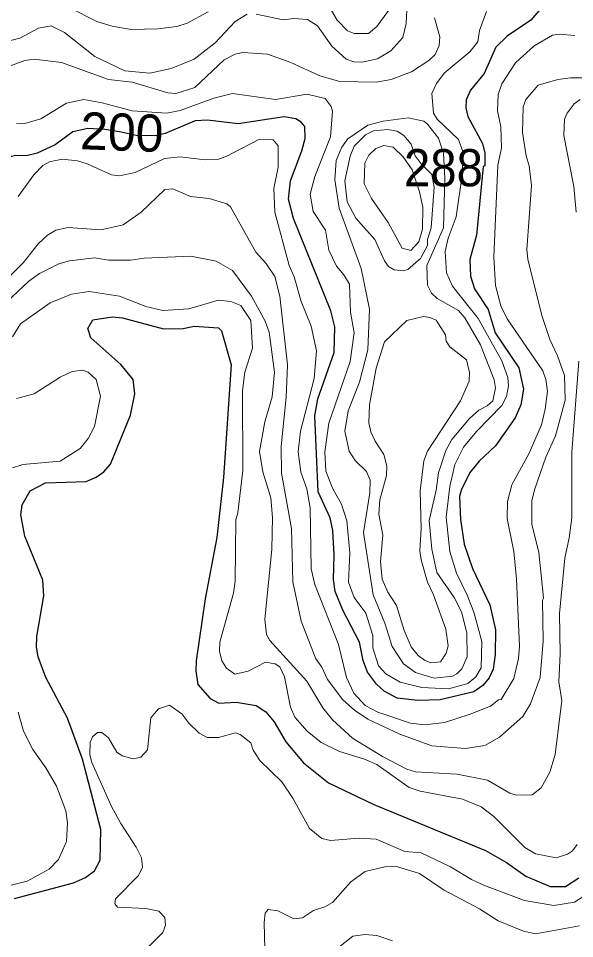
# Model space of a CAD drawing. Extents: x 673.6 to 698.9, y 7012 to 7040.1.
# Drawn here: x 680.255 to 681.449, y 7032.142 to 7034.12 of the extents above; entities that cross this region are included whole.
import ezdxf
from ezdxf.enums import TextEntityAlignment as Align

# ---------------------------------------------------------------- set-up
doc = ezdxf.new("R2010")
doc.units = 0
doc.header["$LTSCALE"] = 0.032
doc.layers.add('1', color=7, linetype='Continuous', lineweight=25)
doc.layers.add('2', color=7, linetype='Continuous', lineweight=13)
doc.layers.add('21', color=7, linetype='Continuous')
doc.layers.add('61', color=7, linetype='Continuous')

msp = doc.modelspace()

# ---------------------------------------------------------------- linework, layer by layer
at = {"layer": '1'}
for points in [[(680.2945, 7033.8302), (680.271, 7033.825), (680.2489, 7033.8257), (680.237, 7033.8226), (680.2286, 7033.8138), (680.2252, 7033.7815), (680.2099, 7033.7528), (680.1852, 7033.737), (680.1679, 7033.7214), (680.1598, 7033.6996), (680.162, 7033.6769), (680.1582, 7033.6558), (680.1387, 7033.6346), (680.1195, 7033.6353), (680.0933, 7033.6587), (680.0513, 7033.7696), (680.0173, 7033.834), (679.9837, 7033.9231), (679.9491, 7033.9905), (679.9415, 7034.0131), (679.9281, 7034.0942), (679.9124, 7034.1426)], [(681.3734, 7034.137), (681.3556, 7034.1161), (681.3045, 7034.0816), (681.2806, 7034.0586), (681.2552, 7034.002), (681.2257, 7033.9657), (681.2164, 7033.9449), (681.2156, 7033.9276), (681.2199, 7033.9093), (681.2513, 7033.8513), (681.2566, 7033.8307), (681.2566, 7033.8035), (681.2533, 7033.8015), (681.2386, 7033.6541), (681.2246, 7033.6019), (681.2257, 7033.5659), (681.2342, 7033.5388), (681.2641, 7033.4945), (681.2791, 7033.4441), (681.3298, 7033.3688), (681.3398, 7033.3234), (681.3343, 7033.2896), (681.3216, 7033.2613), (681.2796, 7033.2013), (681.2441, 7033.1681), (681.225, 7033.1444), (681.2067, 7033.1079), (681.2025, 7033.0924), (681.2047, 7033.0432), (681.2123, 7032.9896), (681.23, 7032.9373), (681.2673, 7032.8593), (681.2796, 7032.8055), (681.2789, 7032.7529), (681.2746, 7032.7214), (681.2661, 7032.7026), (681.2526, 7032.6861), (681.2331, 7032.6722), (681.1604, 7032.6556), (681.1129, 7032.6539), (681.0681, 7032.6587), (681.0406, 7032.674), (681.0236, 7032.689), (681.0046, 7032.7144), (680.9952, 7032.7398), (680.987, 7032.7791), (680.9517, 7032.8479), (680.9348, 7032.8882), (680.9313, 7032.9139), (680.9328, 7032.967), (680.9303, 7033.0196), (680.924, 7033.0463), (680.8985, 7033.1027), (680.8911, 7033.2657), (680.8978, 7033.3021), (680.9326, 7033.4021), (680.9346, 7033.4571), (680.9255, 7033.4913), (680.8458, 7033.6902), (680.8345, 7033.7314), (680.8391, 7033.7712), (680.8637, 7033.8353), (680.8704, 7033.8619), (680.8697, 7033.8874), (680.8623, 7033.8969), (680.8504, 7033.9039), (680.8252, 7033.9086), (680.7266, 7033.8932), (680.6605, 7033.9013), (680.6342, 7033.8998), (680.5696, 7033.8724), (680.5517, 7033.8687), (680.5293, 7033.8676), (680.5074, 7033.8683), (680.4754, 7033.8758)], [(680.4754, 7033.8758), (680.4399, 7033.8813), (680.4036, 7033.8833), (680.3713, 7033.8765), (680.3335, 7033.8486), (680.2945, 7033.8302)], [(680.2459, 7032.2282), (680.373, 7032.2622), (680.3984, 7032.2733), (680.4178, 7032.2878), (680.43, 7032.3108), (680.4316, 7032.3762), (680.3921, 7032.5278), (680.3603, 7032.6157), (680.3132, 7032.7036), (680.2968, 7032.748), (680.2936, 7032.7686), (680.2943, 7032.7916), (680.3091, 7032.8791), (680.3068, 7032.9128), (680.2686, 7033.0073), (680.2599, 7033.0529), (680.2624, 7033.0747), (680.2797, 7033.1042), (680.3126, 7033.1216), (680.4, 7033.1249), (680.4215, 7033.1337), (680.4379, 7033.1451), (680.4523, 7033.1621), (680.4955, 7033.2674), (680.5047, 7033.313), (680.5012, 7033.3437), (680.4744, 7033.3762), (680.4098, 7033.4336), (680.4039, 7033.4534), (680.4142, 7033.4721), (680.4563, 7033.4789), (680.4785, 7033.4763), (680.566, 7033.4528), (680.6082, 7033.4535), (680.6323, 7033.4585), (680.6844, 7033.4552), (680.6912, 7033.4486), (680.7118, 7033.3754), (680.6954, 7033.1334), (680.6807, 7033.0044), (680.6559, 7032.8725), (680.6362, 7032.739), (680.6355, 7032.7176), (680.6401, 7032.688), (680.6667, 7032.6581), (680.6853, 7032.6484), (680.7225, 7032.6506), (680.7656, 7032.643), (680.7858, 7032.6292), (680.8039, 7032.6079), (680.8288, 7032.5649), (680.8672, 7032.5197), (680.9208, 7032.477), (681.0181, 7032.4306), (681.258, 7032.3312), (681.3031, 7032.3053), (681.3446, 7032.276), (681.3971, 7032.254), (681.4299, 7032.2541), (681.4585, 7032.2724)]]:
    msp.add_lwpolyline(points, dxfattribs=at)
at = {"layer": '2'}
for points in [[(680.976, 7034.0878), (680.9613, 7034.0934), (680.9393, 7034.1164), (680.9219, 7034.1456), (680.9038, 7034.1664), (680.879, 7034.1726)], [(681.0559, 7034.1459), (681.0248, 7034.1026), (681.0066, 7034.088), (680.976, 7034.0878)], [(680.1214, 7034.1322), (680.1503, 7034.0972), (680.1792, 7034.0793), (680.2107, 7034.0692), (680.2233, 7034.0691), (680.2576, 7034.0778), (680.2977, 7034.0993), (680.3247, 7034.1043), (680.3533, 7034.0899), (680.4188, 7034.0384), (680.4833, 7034.0072), (680.5372, 7034.0025), (680.5829, 7034.0125), (680.6318, 7034.0327), (680.6775, 7034.0676), (680.7202, 7034.1132), (680.746, 7034.1289)], [(680.6624, 7034.1344), (680.617, 7034.11), (680.5948, 7034.1024), (680.5539, 7034.0978), (680.4967, 7034.0962), (680.4557, 7034.1037), (680.4231, 7034.1135), (680.3635, 7034.1432)], [(680.7657, 7034.129), (680.8235, 7034.117)], [(680.9587, 7034.0328), (680.9751, 7034.0271), (680.9934, 7034.0263), (681.0261, 7034.0334), (681.0548, 7034.0503), (681.0805, 7034.0793), (681.0873, 7034.1094), (681.0887, 7034.1395)], [(681.2108, 7033.1982), (681.2389, 7033.2319), (681.2934, 7033.2881), (681.3035, 7033.3073), (681.3075, 7033.3301), (681.3058, 7033.3482), (681.2929, 7033.3841), (681.2423, 7033.4747), (681.1874, 7033.5446), (681.1745, 7033.5729), (681.1713, 7033.6187), (681.1776, 7033.6475), (681.1951, 7033.6932), (681.2085, 7033.7878), (681.209, 7033.834), (681.2002, 7033.86), (681.1542, 7033.9036), (681.1462, 7033.9162), (681.143, 7033.9585), (681.153, 7033.9804), (681.1693, 7034.0021), (681.2241, 7034.0479), (681.2414, 7034.07), (681.2452, 7034.0944), (681.26, 7034.1348)], [(681.1486, 7034.1211), (681.1597, 7034.0805), (681.1585, 7034.0619), (681.1496, 7034.0426), (681.1364, 7034.0293), (681.0992, 7034.0051), (681.0556, 7033.9891), (681.023, 7033.9827), (680.9453, 7033.9844), (680.9024, 7033.9964), (680.8399, 7034.0251), (680.7899, 7034.0431), (680.7366, 7034.0468), (680.7199, 7034.0431), (680.6963, 7034.0312), (680.6336, 7033.9714), (680.593, 7033.959), (680.5756, 7033.9599), (680.499, 7033.9827), (680.4478, 7033.9885), (680.3472, 7034.0256), (680.2886, 7034.0328), (680.2683, 7034.0296), (680.1845, 7033.999)], [(680.8235, 7034.117), (680.8464, 7034.12), (680.8753, 7034.1175), (680.8968, 7034.1043), (680.9282, 7034.0605), (680.9587, 7034.0328)], [(681.4503, 7034.083), (681.4165, 7034.0862), (681.4018, 7034.084), (681.3625, 7034.0613), (681.3227, 7034.0249), (681.2932, 7033.9793), (681.2856, 7033.9564), (681.2838, 7033.9215), (681.2911, 7033.8873), (681.2921, 7033.8412), (681.2847, 7033.8044), (681.276, 7033.6079), (681.2798, 7033.546), (681.2911, 7033.5023), (681.3043, 7033.4741), (681.381, 7033.3626), (681.3875, 7033.3442), (681.3915, 7033.3185), (681.3865, 7033.2802), (681.3781, 7033.2467), (681.3517, 7033.1858), (681.3149, 7033.1171), (681.3053, 7033.0819), (681.3044, 7033.0448), (681.3191, 7032.9744), (681.3248, 7032.9143), (681.3314, 7032.7707), (681.329, 7032.7443), (681.319, 7032.7013), (681.2914, 7032.6559), (681.2861, 7032.6553), (681.2685, 7032.6418), (681.2254, 7032.6241), (681.1702, 7032.6068), (681.1276, 7032.6013), (681.0969, 7032.6048), (681.027, 7032.6284), (680.9995, 7032.6432), (680.975, 7032.6697), (680.9591, 7032.7035), (680.9419, 7032.7739), (680.8911, 7032.9034), (680.8837, 7032.9367), (680.8811, 7033.0677), (680.8739, 7033.1086), (680.8616, 7033.1447), (680.8557, 7033.1881), (680.8604, 7033.233), (680.8901, 7033.3459), (680.8951, 7033.4057), (680.8838, 7033.4586), (680.8623, 7033.5119), (680.8472, 7033.5647), (680.8361, 7033.5888), (680.8056, 7033.7038), (680.8031, 7033.7541), (680.8128, 7033.8005), (680.8129, 7033.846), (680.802, 7033.8589), (680.7724, 7033.8605), (680.7012, 7033.8232), (680.6821, 7033.8169), (680.6557, 7033.816), (680.602, 7033.8225), (680.5684, 7033.8192), (680.5055, 7033.7885), (680.4715, 7033.7815), (680.4548, 7033.7839), (680.4023, 7033.8076), (680.3817, 7033.8136), (680.3487, 7033.8175), (680.3215, 7033.8118), (680.3072, 7033.8038), (680.2874, 7033.7836), (680.2541, 7033.7371)], [(681.428, 7033.3524), (681.4128, 7033.3951), (681.3963, 7033.4297), (681.3789, 7033.4813), (681.3487, 7033.6026), (681.3471, 7033.623), (681.357, 7033.7611), (681.352, 7033.8032), (681.3454, 7033.8245), (681.3373, 7033.8747), (681.3389, 7033.9299), (681.3447, 7033.9457), (681.3709, 7033.9768), (681.4137, 7033.9891), (681.4407, 7033.9925), (681.4854, 7033.9926)], [(680.2501, 7033.8933), (680.2686, 7033.8939), (680.3024, 7033.9039), (680.3582, 7033.9382), (680.3948, 7033.9456), (680.4346, 7033.9384), (680.4987, 7033.9212), (680.5737, 7033.9162), (680.6022, 7033.9218), (680.6746, 7033.9489), (680.7143, 7033.9589), (680.8069, 7033.9458), (680.8746, 7033.9573), (680.9138, 7033.9482), (680.9263, 7033.9309), (680.9296, 7033.9208), (680.9247, 7033.8656), (680.8912, 7033.7804), (680.8812, 7033.7425), (680.8875, 7033.7048), (680.9146, 7033.665), (680.9218, 7033.6216), (680.938, 7033.5872), (680.9536, 7033.5692), (680.9656, 7033.549), (680.9678, 7033.4883), (680.9757, 7033.4439), (680.9675, 7033.3823), (680.9213, 7033.2502), (680.9132, 7033.1882), (680.915, 7033.1467), (680.9298, 7033.1089), (680.9488, 7033.0757), (680.96, 7033.0401), (680.9666, 7032.9715), (680.9634, 7032.9084), (680.9756, 7032.8753), (681.0011, 7032.8413), (681.0159, 7032.7936), (681.0159, 7032.7673), (681.0283, 7032.728), (681.0441, 7032.7112), (681.0745, 7032.6933), (681.1215, 7032.6817), (681.1785, 7032.6787), (681.2202, 7032.6904), (681.2374, 7032.7046), (681.2489, 7032.7239), (681.25, 7032.7805), (681.2331, 7032.844), (681.219, 7032.8804), (681.1954, 7032.9278)], [(681.4615, 7033.9461), (681.4486, 7033.9362), (681.4332, 7033.9166), (681.4279, 7033.9038), (681.426, 7033.8682), (681.4481, 7033.7588), (681.453, 7033.7033)], [(680.2385, 7033.5685), (680.2654, 7033.5954), (680.2971, 7033.6353), (680.3169, 7033.6543), (680.3352, 7033.6646), (680.3615, 7033.6705), (680.4313, 7033.6656), (680.4799, 7033.6763), (680.5182, 7033.7037), (680.5692, 7033.7526), (680.5861, 7033.7534), (680.6244, 7033.7373), (680.6647, 7033.733), (680.7026, 7033.7214), (680.7101, 7033.7147), (680.7649, 7033.6177), (680.7858, 7033.594), (680.8053, 7033.5654), (680.8162, 7033.5233), (680.8327, 7033.3752), (680.8301, 7033.3061), (680.8187, 7033.1996), (680.8199, 7033.1425), (680.8416, 7033.0237), (680.8442, 7032.9092), (680.8617, 7032.8242), (680.8933, 7032.7432), (680.9062, 7032.7253), (680.9185, 7032.6993), (680.9519, 7032.6555), (680.9767, 7032.6332), (681.0051, 7032.6137), (681.0737, 7032.5812), (681.143, 7032.5563), (681.2151, 7032.5505), (681.2566, 7032.557), (681.2883, 7032.575), (681.3382, 7032.6196), (681.3544, 7032.6466), (681.3758, 7032.7033), (681.3816, 7032.7814), (681.3807, 7032.8686), (681.383, 7032.8744), (681.3724, 7032.9718), (681.3576, 7033.033), (681.3578, 7033.0832)], [(681.4186, 7032.7543), (681.4153, 7032.6937), (681.4217, 7032.6537), (681.4079, 7032.5376), (681.396, 7032.5), (681.3777, 7032.466), (681.3582, 7032.451), (681.3243, 7032.45), (681.3101, 7032.4543), (681.262, 7032.4825), (681.1975, 7032.4953), (681.108, 7032.5004), (681.0893, 7032.5059), (681.0365, 7032.5331), (680.9726, 7032.5727), (680.9297, 7032.6126), (680.9087, 7032.6384), (680.8743, 7032.6953), (680.7949, 7032.7826), (680.7875, 7032.7958), (680.7842, 7032.8277), (680.7989, 7032.9793), (680.8006, 7033.0471), (680.7966, 7033.0892), (680.7796, 7033.1456), (680.7727, 7033.1893), (680.7842, 7033.2526), (680.7998, 7033.3065), (680.8047, 7033.3599), (680.7932, 7033.4453), (680.785, 7033.4692), (680.7556, 7033.523), (680.7145, 7033.5781), (680.6792, 7033.5984), (680.6247, 7033.6088), (680.525, 7033.6047), (680.4953, 7033.6006), (680.449, 7033.6007), (680.4182, 7033.6054), (680.3646, 7033.599), (680.3412, 7033.5924), (680.2996, 7033.5718), (680.2769, 7033.5552), (680.2062, 7033.4895)], [(680.2416, 7033.4359), (680.2587, 7033.4637), (680.3231, 7033.5087), (680.3683, 7033.5276), (680.4067, 7033.5332), (680.4714, 7033.5229), (680.5283, 7033.501), (680.5647, 7033.4922), (680.6207, 7033.4959), (680.6847, 7033.5143), (680.711, 7033.5117), (680.7321, 7033.5029), (680.7538, 7033.4709), (680.7578, 7033.4114), (680.7407, 7033.3594), (680.7358, 7033.3203), (680.7365, 7033.1483), (680.7259, 7033.0574), (680.7216, 7033.0421), (680.7201, 7032.9107), (680.7168, 7032.8844), (680.6873, 7032.7792), (680.6864, 7032.7599), (680.6918, 7032.7388), (680.7017, 7032.7233), (680.7193, 7032.7107), (680.748, 7032.7167), (680.7851, 7032.736), (680.8065, 7032.7326), (680.816, 7032.7261), (680.826, 7032.7049), (680.8392, 7032.6395), (680.8483, 7032.6179), (680.8747, 7032.5879), (680.9047, 7032.5633), (680.9447, 7032.5443), (680.9979, 7032.5277), (681.0249, 7032.5159), (681.0943, 7032.4665), (681.1178, 7032.459), (681.2087, 7032.442), (681.2484, 7032.4255), (681.2759, 7032.4047), (681.3424, 7032.3379), (681.3658, 7032.324), (681.4101, 7032.3154), (681.4345, 7032.3238), (681.4447, 7032.331), (681.4547, 7032.3442)], [(681.4588, 7033.3833), (681.4433, 7033.1877)], [(680.2419, 7033.1543), (680.2641, 7033.1609), (680.3442, 7033.1683), (680.3872, 7033.1956), (680.4042, 7033.2167), (680.4179, 7033.2431), (680.4308, 7033.308), (680.4213, 7033.3438), (680.4043, 7033.3599), (680.3928, 7033.364), (680.3701, 7033.3611), (680.3442, 7033.3489), (680.2882, 7033.313), (680.2502, 7033.3032)], [(681.3578, 7033.0832), (681.3632, 7033.1069), (681.3877, 7033.1771), (681.4084, 7033.2225), (681.4292, 7033.2991), (681.428, 7033.3524)], [(681.1954, 7032.9278), (681.1811, 7032.9741), (681.1737, 7033.0481), (681.1811, 7033.1141), (681.1924, 7033.1611), (681.2108, 7033.1982)], [(681.4433, 7033.1877), (681.4432, 7033.0467), (681.4381, 7033.0033), (681.4284, 7032.9596), (681.417, 7032.8408), (681.4186, 7032.7543)], [(681.4815, 7032.2411), (681.4492, 7032.2206), (681.4051, 7032.2134), (681.3421, 7032.2242), (681.2557, 7032.2558), (681.2277, 7032.269), (681.1827, 7032.2964), (681.1201, 7032.3265), (681.0845, 7032.3294), (681.023, 7032.3556), (680.9868, 7032.3581), (680.9252, 7032.3532), (680.9062, 7032.3574), (680.8797, 7032.3789), (680.8441, 7032.4436), (680.8202, 7032.4788), (680.7735, 7032.525), (680.759, 7032.5474), (680.7536, 7032.5627), (680.7307, 7032.5808), (680.721, 7032.584), (680.6844, 7032.5742), (680.6603, 7032.5743), (680.643, 7032.5838), (680.6207, 7032.6053), (680.6057, 7032.6252), (680.5795, 7032.6438), (680.5553, 7032.636), (680.5388, 7032.6165), (680.5321, 7032.5478), (680.5176, 7032.5322), (680.5012, 7032.5283), (680.4771, 7032.5351), (680.4657, 7032.5428), (680.4478, 7032.5737), (680.4337, 7032.585), (680.4245, 7032.5849), (680.4135, 7032.5755), (680.4087, 7032.564), (680.4079, 7032.5369), (680.4121, 7032.5205), (680.4544, 7032.426), (680.4745, 7032.3892), (680.5076, 7032.3388), (680.5188, 7032.3155), (680.5212, 7032.2952), (680.5129, 7032.2774), (680.4631, 7032.2274), (680.4614, 7032.2167), (680.4677, 7032.2094), (680.5286, 7032.2068), (680.5562, 7032.2011), (680.5688, 7032.1871), (680.5705, 7032.1711), (680.5646, 7032.1553), (680.5113, 7032.1014)], [(680.2065, 7032.2488), (680.2735, 7032.2651), (680.3207, 7032.291), (680.341, 7032.3119), (680.3582, 7032.3508), (680.3602, 7032.3907), (680.3561, 7032.417), (680.3363, 7032.4699), (680.3135, 7032.509), (680.2855, 7032.5484), (680.2658, 7032.5879), (680.254, 7032.6284)], [(680.7842, 7032.1194), (680.7826, 7032.1768), (680.785, 7032.1967), (680.791, 7032.2043), (680.812, 7032.202), (680.8462, 7032.1847), (680.8647, 7032.1869), (680.8887, 7032.2023), (680.9127, 7032.2101), (680.929, 7032.2198), (680.9685, 7032.2639), (680.9997, 7032.2864), (681.0421, 7032.2965), (681.0665, 7032.2973), (681.116, 7032.2821), (681.1691, 7032.246), (681.2449, 7032.2062), (681.285, 7032.1805), (681.3395, 7032.1583), (681.3655, 7032.1519), (681.46, 7032.1691)], [(681.0582, 7032.137), (681.0245, 7032.1484), (680.9986, 7032.151), (680.9727, 7032.147), (680.9384, 7032.1203)]]:
    msp.add_lwpolyline(points, dxfattribs=at)
for points in [[(681.137, 7033.0407), (681.1425, 7032.979), (681.1537, 7032.9291), (681.1907, 7032.8752), (681.2065, 7032.8446), (681.218, 7032.799), (681.2188, 7032.7477), (681.207, 7032.7218), (681.1967, 7032.7109), (681.1872, 7032.7058), (681.1479, 7032.7018), (681.1078, 7032.7137), (681.0816, 7032.7329), (681.0576, 7032.7697), (681.042, 7032.8202), (681.0168, 7032.8808), (680.9961, 7033.0147), (681.0094, 7033.1), (681.0101, 7033.1273), (681.0023, 7033.1459), (680.9778, 7033.1695), (680.9651, 7033.1895), (680.956, 7033.233), (680.9632, 7033.2762), (680.9872, 7033.3379), (681.0054, 7033.4073), (681.0085, 7033.4954), (680.9912, 7033.5825), (680.9436, 7033.712), (680.9346, 7033.7729), (680.9371, 7033.8147), (680.9492, 7033.8435), (680.9625, 7033.8609), (681.0052, 7033.8906), (681.038, 7033.8993), (681.092, 7033.9063), (681.1253, 7033.8994), (681.1337, 7033.8929), (681.1573, 7033.8625), (681.1679, 7033.8307), (681.1704, 7033.7759), (681.168, 7033.6701), (681.1317, 7033.5888), (681.1335, 7033.5463), (681.142, 7033.5297), (681.1543, 7033.5181), (681.1999, 7033.4921), (681.2135, 7033.4767), (681.2474, 7033.4184), (681.277, 7033.3433), (681.2797, 7033.3261), (681.2737, 7033.2983), (681.2617, 7033.2872), (681.2439, 7033.2778), (681.224, 7033.26), (681.1858, 7033.2151), (681.1725, 7033.1909), (681.1569, 7033.1432), (681.1523, 7033.1059)], [(681.1415, 7033.6701), (681.1475, 7033.7576), (681.1426, 7033.7847), (681.12, 7033.8072), (681.1072, 7033.8248), (681.0987, 7033.8496), (681.0824, 7033.8685), (681.0682, 7033.8775), (681.0476, 7033.8816), (681.0175, 7033.8784), (681.0001, 7033.8698), (680.9761, 7033.8452), (680.9675, 7033.8238), (680.956, 7033.7707), (680.9605, 7033.7257), (680.9794, 7033.6904), (681.0202, 7033.6447), (681.0409, 7033.599), (681.05, 7033.5865), (681.0615, 7033.5793), (681.0814, 7033.5777), (681.0911, 7033.5804), (681.1184, 7033.6042), (681.1333, 7033.6319), (681.1335, 7033.6446)], [(681.1002, 7033.7944), (681.116, 7033.7471), (681.1234, 7033.7146), (681.1229, 7033.6669), (681.115, 7033.64), (681.0977, 7033.6213), (681.0791, 7033.6264), (681.0487, 7033.6811), (681.0128, 7033.7328), (680.9972, 7033.7646), (680.9987, 7033.8086), (681.0073, 7033.8263), (681.0227, 7033.8407), (681.0394, 7033.847), (681.06, 7033.8431), (681.0814, 7033.8227)], [(681.1336, 7033.19), (681.1256, 7033.1689), (681.1179, 7033.1046), (681.1195, 7033.0233), (681.117, 7032.9753), (681.1195, 7032.956), (681.1338, 7032.9081), (681.1464, 7032.881), (681.1726, 7032.8075), (681.1778, 7032.7713), (681.1738, 7032.7553), (681.1615, 7032.7372), (681.1403, 7032.7345), (681.1268, 7032.7403), (681.1134, 7032.7508), (681.0987, 7032.7695), (681.0835, 7032.8045), (681.0665, 7032.8584), (681.0481, 7032.887), (681.0357, 7032.9149), (681.0324, 7032.9526), (681.0372, 7033.0093), (681.0291, 7033.0545), (681.031, 7033.0854), (681.0454, 7033.1372), (681.0463, 7033.1575), (681.0398, 7033.1828), (681.0208, 7033.2116), (681.0116, 7033.2315), (681.0077, 7033.2505), (681.0086, 7033.2894), (681.0233, 7033.3685), (681.0409, 7033.4251), (681.089, 7033.4706), (681.1252, 7033.479), (681.1386, 7033.4774), (681.1521, 7033.4715), (681.172, 7033.44), (681.1735, 7033.4265), (681.1816, 7033.4143), (681.2172, 7033.3858), (681.224, 7033.3589), (681.2228, 7033.3406), (681.2041, 7033.2982)]]:
    msp.add_lwpolyline(points, close=True, dxfattribs=at)

# ---------------------------------------------------------------- texts
at = {"layer": '21', "width": 0.95}
msp.add_text('288', height=0.08, dxfattribs=at).set_placement((681.0829, 7033.7592))
at = {"layer": '61'}
msp.add_text('200', height=0.08, rotation=357.917, dxfattribs=at).set_placement((680.4754, 7033.8358), align=Align.CENTER)

doc.saveas('drawing.dxf')
